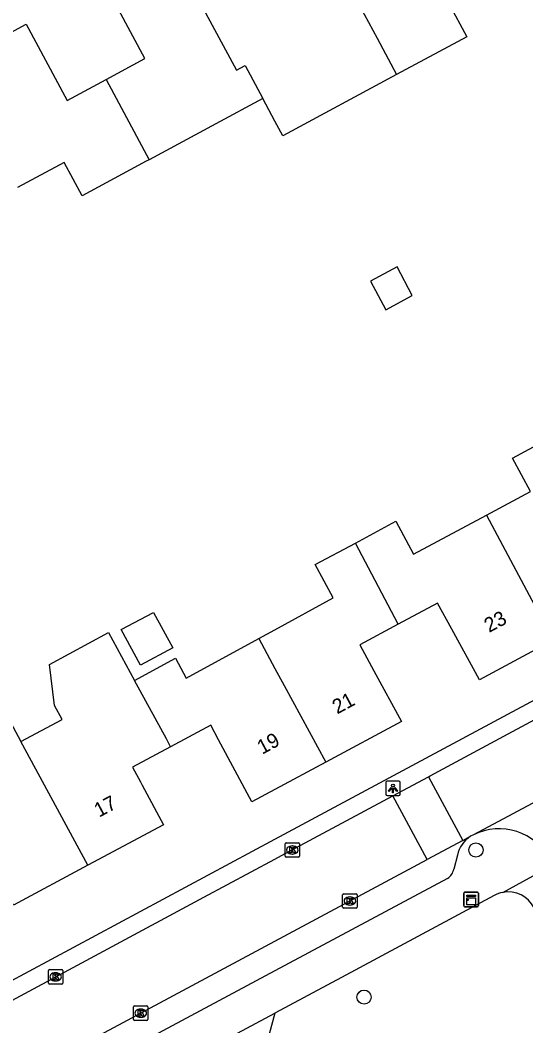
# Model space of a CAD drawing. Extents: x 157793 to 159380, y 380882 to 382313.
# Drawn here: x 158982.5 to 159017.3, y 381957.9 to 382027.2 of the extents above; entities that cross this region are included whole.
import ezdxf

# ---------------------------------------------------------------- set-up
doc = ezdxf.new("R2010")
doc.units = 0
for name, color, linetype in [('IMGEO_Boom', 7, 'Continuous'), ('IMGEO_Groenvoorziening', 7, 'Continuous'), ('IMGEO_Kast', 7, 'Continuous'), ('IMGEO_Kolk', 7, 'Continuous'), ('IMGEO_Lichtpunt', 7, 'Continuous'), ('IMGEO_Pand', 7, 'Continuous'), ('IMGEO_Pand_nummerreeks', 7, 'Continuous'), ('IMGEO_Rijbaan_lokaal_open', 7, 'Continuous'), ('IMGEO_Voetpad_open', 7, 'Continuous')]:
    doc.layers.add(name, color=color, linetype=linetype)

msp = doc.modelspace()

# ---------------------------------------------------------------- linework, layer by layer
at = {"layer": 'IMGEO_Boom'}
for centre in [(159013.842, 381970.049), (159006.138, 381959.927)]:
    msp.add_circle(centre, 0.489, dxfattribs=at)
at = {"layer": 'IMGEO_Groenvoorziening'}
msp.add_lwpolyline([(159000, 381958.827), (158997.016, 381947.761)], dxfattribs=at)
at = {"layer": 'IMGEO_Kast'}
for p, q in [((159013.008, 381966.221), (159013.008, 381967.062)), ((159013.008, 381967.062), (159013.008, 381966.221)), ((159013.083, 381967.146), (159013.924, 381967.146)), ((159013.924, 381967.146), (159013.083, 381967.146)), ((159014.008, 381967.071), (159014.008, 381966.23)), ((159014.008, 381966.23), (159014.008, 381967.071)), ((159013.933, 381966.146), (159013.092, 381966.146)), ((159013.092, 381966.146), (159013.933, 381966.146))]:
    msp.add_line(p, q, dxfattribs=at)
for points in [[(159013.203, 381966.936), (159013.803, 381966.936), (159013.803, 381966.851), (159013.203, 381966.851), (159013.203, 381966.936)], [(159013.203, 381966.761), (159013.803, 381966.761), (159013.803, 381966.272), (159013.203, 381966.272), (159013.203, 381966.761)]]:
    msp.add_lwpolyline(points, dxfattribs=at)
msp.add_circle((159013.287, 381966.61), 0.0377, dxfattribs=at)
for centre, start, end in [((159013.086, 381967.068), 92.4484, 184.28452), ((159013.086, 381967.068), 92.4484, 184.28452), ((159013.93, 381967.068), 2.4484, 94.28452), ((159013.93, 381967.068), 2.4484, 94.28452), ((159013.086, 381966.224), 182.4484, 274.28452), ((159013.086, 381966.224), 182.4484, 274.28452), ((159013.93, 381966.224), 272.4484, 4.28452), ((159013.93, 381966.224), 272.4484, 4.28452)]:
    msp.add_arc(centre, 0.0779, start, end, dxfattribs=at)
at = {"layer": 'IMGEO_Kolk'}
for p, q in [((159000.699, 381969.624), (159000.699, 381970.476)), ((159000.774, 381970.55), (159001.626, 381970.55)), ((159001.187, 381970.33), (159001.212, 381970.33)), ((159001.7, 381970.476), (159001.7, 381969.624)), ((159001.626, 381969.55), (159000.774, 381969.55)), ((159001.21, 381969.77), (159001.185, 381969.77)), ((159004.665, 381966.116), (159004.665, 381966.968)), ((159004.74, 381967.042), (159005.592, 381967.042)), ((159005.153, 381966.822), (159005.178, 381966.822)), ((159005.666, 381966.968), (159005.666, 381966.116)), ((159005.176, 381966.262), (159005.151, 381966.262)), ((159005.592, 381966.042), (159004.74, 381966.042)), ((158984.406, 381960.896), (158984.406, 381961.748)), ((158984.481, 381961.822), (158985.333, 381961.822)), ((158984.894, 381961.602), (158984.919, 381961.602)), ((158985.407, 381961.748), (158985.407, 381960.896)), ((158985.333, 381960.822), (158984.481, 381960.822)), ((158984.917, 381961.042), (158984.892, 381961.042)), ((158990.262, 381958.395), (158990.262, 381959.247)), ((158990.337, 381959.321), (158991.189, 381959.321)), ((158991.263, 381959.247), (158991.263, 381958.395)), ((158990.773, 381958.541), (158990.748, 381958.541)), ((158990.75, 381959.101), (158990.775, 381959.101)), ((158991.189, 381958.321), (158990.337, 381958.321))]:
    msp.add_line(p, q, dxfattribs=at)
for points in [[(159000.699, 381969.624), (159000.699, 381970.476)], [(159000.774, 381970.55), (159001.626, 381970.55)], [(159001.02, 381970.25), (159001.143, 381970.25), (159001.143, 381970.099), (159001.273, 381970.25), (159001.437, 381970.25), (159001.291, 381970.099), (159001.444, 381969.85), (159001.292, 381969.85), (159001.207, 381970.014), (159001.143, 381969.947), (159001.143, 381969.85), (159001.02, 381969.85), (159001.02, 381970.25)], [(159001.7, 381970.476), (159001.7, 381969.624)], [(159001.626, 381969.55), (159000.774, 381969.55)], [(159004.665, 381966.116), (159004.665, 381966.968)], [(159004.74, 381967.042), (159005.592, 381967.042)], [(159004.986, 381966.742), (159005.109, 381966.742), (159005.109, 381966.591), (159005.239, 381966.742), (159005.403, 381966.742), (159005.257, 381966.591), (159005.41, 381966.342), (159005.258, 381966.342), (159005.173, 381966.506), (159005.109, 381966.439), (159005.109, 381966.342), (159004.986, 381966.342), (159004.986, 381966.742)], [(159005.666, 381966.968), (159005.666, 381966.116)], [(159005.592, 381966.042), (159004.74, 381966.042)], [(158984.406, 381960.896), (158984.406, 381961.748)], [(158984.481, 381961.822), (158985.333, 381961.822)], [(158984.727, 381961.522), (158984.85, 381961.522), (158984.85, 381961.371), (158984.98, 381961.522), (158985.144, 381961.522), (158984.998, 381961.371), (158985.151, 381961.122), (158984.999, 381961.122), (158984.914, 381961.286), (158984.85, 381961.219), (158984.85, 381961.122), (158984.727, 381961.122), (158984.727, 381961.522)], [(158985.407, 381961.748), (158985.407, 381960.896)], [(158985.333, 381960.822), (158984.481, 381960.822)], [(158990.262, 381958.395), (158990.262, 381959.247)], [(158990.337, 381959.321), (158991.189, 381959.321)], [(158991.263, 381959.247), (158991.263, 381958.395)], [(158990.583, 381959.021), (158990.706, 381959.021), (158990.706, 381958.87), (158990.836, 381959.021), (158991, 381959.021), (158990.854, 381958.87), (158991.007, 381958.621), (158990.855, 381958.621), (158990.77, 381958.785), (158990.706, 381958.718), (158990.706, 381958.621), (158990.583, 381958.621), (158990.583, 381959.021)], [(158991.189, 381958.321), (158990.337, 381958.321)]]:
    msp.add_lwpolyline(points, dxfattribs=at)
for centre, start, end in [((159000.776, 381970.474), 91.55205, 178.44795), ((159000.776, 381970.474), 91.55205, 178.44795), ((159001.624, 381970.474), 1.55205, 88.44795), ((159001.624, 381970.474), 1.55205, 88.44795), ((159000.776, 381969.626), 181.55205, 268.44795), ((159000.776, 381969.626), 181.55205, 268.44795), ((159001.624, 381969.626), 271.55205, 358.44795), ((159001.624, 381969.626), 271.55205, 358.44795), ((159004.742, 381966.966), 91.55205, 178.44795), ((159004.742, 381966.966), 91.55205, 178.44795), ((159005.59, 381966.966), 1.55205, 88.44795), ((159005.59, 381966.966), 1.55205, 88.44795), ((159004.742, 381966.118), 181.55205, 268.44795), ((159004.742, 381966.118), 181.55205, 268.44795), ((159005.59, 381966.118), 271.55205, 358.44795), ((159005.59, 381966.118), 271.55205, 358.44795), ((158984.483, 381961.746), 91.55205, 178.44795), ((158984.483, 381961.746), 91.55205, 178.44795), ((158985.331, 381961.746), 1.55205, 88.44795), ((158985.331, 381961.746), 1.55205, 88.44795), ((158984.483, 381960.898), 181.55205, 268.44795), ((158984.483, 381960.898), 181.55205, 268.44795), ((158985.331, 381960.898), 271.55205, 358.44795), ((158985.331, 381960.898), 271.55205, 358.44795), ((158990.339, 381959.245), 91.55205, 178.44795), ((158990.339, 381959.245), 91.55205, 178.44795), ((158991.187, 381959.245), 1.55205, 88.44795), ((158991.187, 381959.245), 1.55205, 88.44795), ((158990.339, 381958.397), 181.55205, 268.44795), ((158990.339, 381958.397), 181.55205, 268.44795), ((158991.187, 381958.397), 271.55205, 358.44795), ((158991.187, 381958.397), 271.55205, 358.44795)]:
    msp.add_arc(centre, 0.0765, start, end, dxfattribs=at)
for centre, major_axis, ratio, start_param, end_param in [((159001.186, 381970.05), (-0.387, 0.002), 0.722429, 4.712389, 7.853982), ((159001.211, 381970.05), (-0.39, 0.002), 0.717154, 1.570796, 4.712389), ((159005.152, 381966.542), (-0.387, 0.002), 0.722429, 4.712389, 7.853982), ((159005.177, 381966.542), (-0.39, 0.002), 0.717154, 1.570796, 4.712389), ((158984.893, 381961.322), (-0.387, 0.002), 0.722429, 4.712389, 7.853982), ((158984.918, 381961.322), (-0.39, 0.002), 0.717154, 1.570796, 4.712389), ((158990.749, 381958.821), (-0.387, 0.002), 0.722429, 4.712389, 7.853982), ((158990.774, 381958.821), (-0.39, 0.002), 0.717154, 1.570796, 4.712389)]:
    msp.add_ellipse(centre, major_axis=major_axis, ratio=ratio, start_param=start_param, end_param=end_param, dxfattribs=at)
at = {"layer": 'IMGEO_Lichtpunt'}
for p, q in [((159007.627, 381974.691), (159007.627, 381973.884)), ((159007.627, 381974.691), (159007.627, 381973.884)), ((159008.529, 381974.786), (159007.721, 381974.786)), ((159008.529, 381974.786), (159007.721, 381974.786)), ((159008.623, 381973.884), (159008.623, 381974.691)), ((159008.623, 381973.884), (159008.623, 381974.691)), ((159007.721, 381973.79), (159008.529, 381973.79)), ((159007.721, 381973.79), (159008.529, 381973.79))]:
    msp.add_line(p, q, dxfattribs=at)
for points in [[(159008.001, 381974.355), (159008.04, 381974.327), (159007.852, 381974.065), (159007.814, 381974.092), (159008.001, 381974.355)], [(159008.213, 381974.327), (159008.251, 381974.354), (159008.438, 381974.092), (159008.399, 381974.064), (159008.213, 381974.327)], [(159008.103, 381974.307), (159008.15, 381974.307), (159008.15, 381973.985), (159008.103, 381973.985), (159008.103, 381974.307)]]:
    msp.add_lwpolyline(points, dxfattribs=at)
msp.add_circle((159008.126, 381974.489), 0.0994, dxfattribs=at)
for centre, start, end in [((159007.721, 381974.691), 90, 180), ((159007.721, 381974.691), 90, 180), ((159008.529, 381974.691), 0, 90), ((159008.529, 381974.691), 0, 90), ((159007.721, 381973.884), 180, 270), ((159007.721, 381973.884), 180, 270), ((159008.529, 381973.884), 270, 0), ((159008.529, 381973.884), 270, 360)]:
    msp.add_arc(centre, 0.0946, start, end, dxfattribs=at)
at = {"layer": 'IMGEO_Pand'}
for points in [[(158988.379, 382023.062), (158991.056, 382024.502), (158988.245, 382029.732), (158992.801, 382032.18)], [(158992.801, 382032.18), (158997.356, 382023.703), (158997.942, 382024.018), (158999.162, 382021.749)], [(159013.688, 382032.31), (159010.69, 382030.699), (159013.216, 382026.001), (159008.376, 382023.399)], [(159004.051, 382031.44), (159007.03, 382025.92), (159008.376, 382023.399)], [(158977.727, 382024.101), (158982.882, 382026.868), (158985.702, 382021.623), (158988.379, 382023.062)], [(158988.379, 382023.062), (158991.345, 382017.547)], [(159008.376, 382023.399), (159000.539, 382019.186), (159000, 382020.189), (158999.162, 382021.749)], [(158999.162, 382021.749), (158995.936, 382020.015), (158991.345, 382017.547)], [(158991.345, 382017.547), (158991.14, 382017.437), (158986.735, 382015.069), (158985.501, 382017.365), (158982.281, 382015.625)], [(159006.578, 382009.191), (159007.629, 382007.223), (159009.457, 382008.199), (159008.406, 382010.168), (159006.578, 382009.191)], [(159014.575, 381993.099), (159017.591, 381994.72), (159016.355, 381997.018), (159021.246, 381999.647)], [(159005.54, 381991.168), (159008.331, 381992.669), (159009.551, 381990.399), (159014.575, 381993.099)], [(159014.575, 381993.099), (159019.152, 381984.487)], [(158998.886, 381984.6), (159000, 381985.207), (159004.014, 381987.394), (159002.782, 381989.686), (159005.54, 381991.168)], [(159008.489, 381985.58), (159005.54, 381991.168)], [(159019.152, 381984.487), (159014.086, 381981.768), (159012.182, 381985.241), (159011.197, 381987.036), (159008.489, 381985.58)], [(158992.972, 381983.966), (158990.757, 381982.776), (158989.428, 381985.211), (158991.643, 381986.401), (158992.972, 381983.966)], [(159008.489, 381985.58), (159005.841, 381984.156), (159006.819, 381982.368), (159008.72, 381978.894), (159003.502, 381976.091)], [(158982.516, 381977.52), (158985.344, 381979.04), (158984.832, 381979.992), (158984.494, 381982.804), (158988.535, 381985.01), (158990.331, 381981.72)], [(158990.331, 381981.72), (158993.163, 381983.242), (158993.895, 381981.88), (158998.886, 381984.6)], [(158998.886, 381984.6), (159000, 381982.547), (159000.643, 381981.361), (159003.502, 381976.091)], [(158992.822, 381977.155), (158992.528, 381977.694), (158990.331, 381981.72)], [(158987.131, 381968.999), (158982.014, 381966.256), (158980.447, 381969.172), (158978.043, 381967.88), (158976.438, 381970.866), (158974.844, 381970.009), (158972.604, 381974.175), (158976.652, 381976.351), (158976.079, 381977.416), (158981.108, 381980.12), (158982.516, 381977.52)], [(159003.502, 381976.091), (159000, 381974.21), (158998.415, 381973.359), (158996.121, 381977.628), (158995.579, 381978.637), (158992.822, 381977.155)], [(158987.131, 381968.999), (158982.516, 381977.52)], [(158992.822, 381977.155), (158990.2, 381975.745), (158990.742, 381974.736), (158990.866, 381974.505), (158992.328, 381971.785), (158987.131, 381968.999)]]:
    msp.add_lwpolyline(points, dxfattribs=at)
at = {"layer": 'IMGEO_Rijbaan_lokaal_open'}
for points in [[(159010.572, 381975.093), (159010.69, 381975.156), (159016.049, 381978.033), (159026.525, 381983.665), (159031.86, 381986.544), (159041.93, 381991.939), (159047.272, 381994.806), (159050.06, 381996.301)], [(159024.847, 381977.05), (159013.662, 381971.095)], [(159008.122, 381973.778), (159010.572, 381975.093)], [(159010.572, 381975.093), (159012.927, 381970.703)], [(158980.377, 381958.884), (158995.116, 381966.813), (159000, 381969.418), (159000.464, 381969.667), (159008.122, 381973.778)], [(159010.477, 381969.39), (159008.122, 381973.778)], [(159012.927, 381970.703), (159013.466, 381970.992)], [(159013.662, 381971.095), (159013.466, 381970.992)], [(159012.927, 381970.703), (159010.477, 381969.39)], [(158982.576, 381954.434), (159000, 381963.774), (159010.477, 381969.39)]]:
    msp.add_lwpolyline(points, dxfattribs=at)
msp.add_arc((159015.43, 381967.513), 3.995, 28.23959, 116.27421, dxfattribs=at)
at = {"layer": 'IMGEO_Voetpad_open'}
for points in [[(158981.539, 381960.898), (159000, 381970.798), (159054.456, 382000), (159074.889, 382010.957)], [(159012.568, 381969.701), (159012.317, 381968.726)], [(159015.694, 381967.133), (159019.148, 381969.034)], [(159011.886, 381968.1), (159000, 381961.734), (158985.859, 381954.16)], [(159015.098, 381966.912), (159004.579, 381961.283), (159000, 381958.827)], [(158986.463, 381951.575), (159000, 381958.827)]]:
    msp.add_lwpolyline(points, dxfattribs=at)
for centre, radius, start, end in [((159014.618, 381969.233), 2.102, 123.21468, 167.14155), ((159011.349, 381968.931), 0.99, 302.87311, 348.03219), ((159016.064, 381965.22), 1.948, 100.95562, 119.73448), ((159016.074, 381965.202), 1.968, 26.30441, 101.12269)]:
    msp.add_arc(centre, radius, start, end, dxfattribs=at)

# ---------------------------------------------------------------- texts
at = {"layer": 'IMGEO_Pand_nummerreeks'}
for s, rotation, p in [('23', 28.22683, (159014.744, 381984.981)), ('21', 28.24109, (159004.29, 381979.374)), ('19', 28.24109, (158999.118, 381976.598)), ('17', 28.18379, (158987.891, 381972.267))]:
    msp.add_text(s, height=1, rotation=rotation, dxfattribs=at).set_placement(p)

doc.saveas('drawing.dxf')
